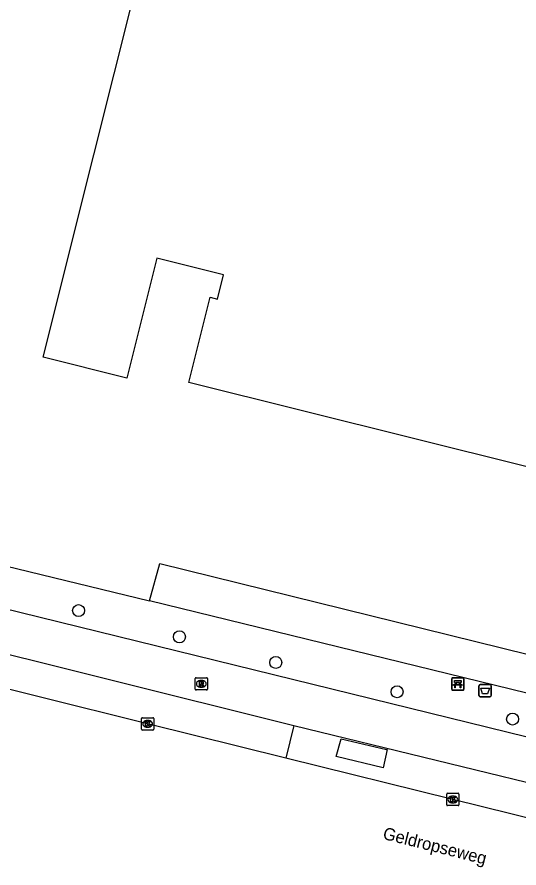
# Model space of a CAD drawing. Extents: x 161771 to 163125, y 382479 to 383177.
# Drawn here: x 162915.3 to 162956.2, y 382494.5 to 382563.7 of the extents above; entities that cross this region are included whole.
import ezdxf

# ---------------------------------------------------------------- set-up
doc = ezdxf.new("R2010")
doc.units = 0
for name, color, linetype in [('IMGEO_Afvalbak', 7, 'Continuous'), ('IMGEO_Bank', 7, 'Continuous'), ('IMGEO_Boom', 7, 'Continuous'), ('IMGEO_Fietspad_gesloten', 7, 'Continuous'), ('IMGEO_Haag', 7, 'Continuous'), ('IMGEO_Kolk', 7, 'Continuous'), ('IMGEO_Openbare_ruimte_label', 7, 'Continuous'), ('IMGEO_Pand', 7, 'Continuous'), ('IMGEO_Rijbaan_lokaal_gesloten', 7, 'Continuous'), ('IMGEO_Rioolput', 7, 'Continuous'), ('IMGEO_Voetpad_gesloten', 7, 'Continuous'), ('IMGEO_Voetpad_open', 7, 'Continuous')]:
    doc.layers.add(name, color=color, linetype=linetype)

msp = doc.modelspace()

# ---------------------------------------------------------------- linework, layer by layer
at = {"layer": 'IMGEO_Afvalbak'}
for p, q in [((162952.902, 382508.518), (162952.902, 382509.318)), ((162952.902, 382509.318), (162952.902, 382508.518)), ((162953.002, 382509.418), (162953.792, 382509.418)), ((162953.792, 382509.418), (162953.002, 382509.418)), ((162953.892, 382509.318), (162953.892, 382508.518)), ((162953.892, 382508.518), (162953.892, 382509.318)), ((162953.792, 382508.418), (162953.002, 382508.418)), ((162953.002, 382508.418), (162953.792, 382508.418))]:
    msp.add_line(p, q, dxfattribs=at)
msp.add_lwpolyline([(162953.045, 382509.132), (162953.749, 382509.132), (162953.6, 382508.662), (162953.194, 382508.662), (162953.045, 382509.132)], dxfattribs=at)
for centre, start, end in [((162953.002, 382509.318), 90, 180), ((162953.002, 382509.318), 90, 180), ((162953.792, 382509.318), 0, 90), ((162953.792, 382509.318), 360, 90), ((162953.002, 382508.518), 180, 270), ((162953.002, 382508.518), 180, 270), ((162953.792, 382508.518), 270, 0), ((162953.792, 382508.518), 270, 0)]:
    msp.add_arc(centre, 0.1, start, end, dxfattribs=at)
at = {"layer": 'IMGEO_Bank'}
for p, q in [((162950.757, 382509.96), (162951.598, 382509.96)), ((162951.598, 382509.96), (162950.757, 382509.96)), ((162950.682, 382509.035), (162950.682, 382509.876)), ((162950.682, 382509.876), (162950.682, 382509.035)), ((162951.379, 382509.358), (162950.986, 382509.358)), ((162950.991, 382509.466), (162950.991, 382509.572)), ((162951.035, 382509.572), (162951.035, 382509.466)), ((162951.323, 382509.578), (162951.041, 382509.578)), ((162951.041, 382509.46), (162951.323, 382509.46)), ((162951.329, 382509.466), (162951.329, 382509.572)), ((162951.373, 382509.572), (162951.373, 382509.466)), ((162951.682, 382509.885), (162951.682, 382509.044)), ((162951.682, 382509.044), (162951.682, 382509.885)), ((162951.607, 382508.96), (162950.766, 382508.96)), ((162950.766, 382508.96), (162951.607, 382508.96))]:
    msp.add_line(p, q, dxfattribs=at)
for points in [[(162950.929, 382509.358), (162950.787, 382509.358), (162950.899, 382509.46), (162950.985, 382509.46)], [(162950.985, 382509.578), (162950.899, 382509.578), (162950.899, 382509.739), (162951.462, 382509.739), (162951.462, 382509.578), (162951.379, 382509.578)], [(162950.979, 382509.351), (162950.979, 382509.144), (162950.936, 382509.144), (162950.936, 382509.351)], [(162951.379, 382509.46), (162951.462, 382509.46), (162951.574, 382509.358), (162951.435, 382509.358)], [(162951.429, 382509.351), (162951.429, 382509.144), (162951.385, 382509.144), (162951.385, 382509.351)]]:
    msp.add_lwpolyline(points, dxfattribs=at)
for centre, radius, start, end in [((162950.76, 382509.882), 0.0779, 92.4484, 184.28452), ((162950.76, 382509.882), 0.0779, 92.4484, 184.28452), ((162951.604, 382509.882), 0.0779, 2.4484, 94.28452), ((162951.604, 382509.882), 0.0779, 2.4484, 94.28452), ((162950.929, 382509.351), 0.00671, 2.89567, 87.10433), ((162950.986, 382509.351), 0.00671, 92.89567, 177.10433), ((162950.984, 382509.571), 0.00671, 2.89567, 87.10433), ((162950.984, 382509.467), 0.00671, 272.89567, 357.10433), ((162951.041, 382509.571), 0.00671, 92.89567, 177.10433), ((162951.041, 382509.467), 0.00671, 182.89567, 267.10433), ((162951.323, 382509.571), 0.00671, 2.89567, 87.10433), ((162951.323, 382509.467), 0.00671, 272.89567, 357.10433), ((162951.38, 382509.571), 0.00671, 92.89567, 177.10433), ((162951.38, 382509.467), 0.00671, 182.89567, 267.10433), ((162951.378, 382509.351), 0.00671, 2.89567, 87.10433), ((162951.435, 382509.351), 0.00671, 92.89567, 177.10433), ((162950.76, 382509.038), 0.0779, 182.4484, 274.28452), ((162950.76, 382509.038), 0.0779, 182.4484, 274.28452), ((162951.604, 382509.038), 0.0779, 272.4484, 4.28452), ((162951.604, 382509.038), 0.0779, 272.4484, 4.28452)]:
    msp.add_arc(centre, radius, start, end, dxfattribs=at)
at = {"layer": 'IMGEO_Boom'}
for centre in [(162920.352, 382515.425), (162928.548, 382513.291), (162936.38, 382511.214), (162946.24, 382508.831), (162955.638, 382506.613)]:
    msp.add_circle(centre, 0.489, dxfattribs=at)
at = {"layer": 'IMGEO_Fietspad_gesloten'}
for points in [[(162980.882, 382499.331), (162978.089, 382500), (162966.31, 382502.822), (162901.309, 382518.767), (162872.732, 382525.672)], [(162908.814, 382513.317), (162937.315, 382506.233), (162937.857, 382506.101)], [(162937.857, 382506.101), (162961.005, 382500.453)]]:
    msp.add_lwpolyline(points, dxfattribs=at)
at = {"layer": 'IMGEO_Haag'}
msp.add_lwpolyline([(162926.127, 382516.218), (162926.943, 382519.244), (162961.224, 382510.791), (162964.424, 382506.837)], dxfattribs=at)
at = {"layer": 'IMGEO_Kolk'}
for p, q in [((162925.463, 382505.795), (162925.463, 382506.647)), ((162925.538, 382506.721), (162926.39, 382506.721)), ((162925.951, 382506.501), (162925.976, 382506.501)), ((162926.464, 382506.647), (162926.464, 382505.795)), ((162925.974, 382505.941), (162925.949, 382505.941)), ((162926.39, 382505.721), (162925.538, 382505.721)), ((162950.276, 382499.651), (162950.276, 382500.503)), ((162950.351, 382500.577), (162951.203, 382500.577)), ((162950.764, 382500.357), (162950.789, 382500.357)), ((162951.277, 382500.503), (162951.277, 382499.651)), ((162951.203, 382499.577), (162950.351, 382499.577)), ((162950.787, 382499.797), (162950.762, 382499.797))]:
    msp.add_line(p, q, dxfattribs=at)
for points in [[(162925.463, 382505.795), (162925.463, 382506.647)], [(162925.538, 382506.721), (162926.39, 382506.721)], [(162926.464, 382506.647), (162926.464, 382505.795)], [(162925.784, 382506.421), (162925.907, 382506.421), (162925.907, 382506.27), (162926.037, 382506.421), (162926.201, 382506.421), (162926.055, 382506.27), (162926.208, 382506.021), (162926.056, 382506.021), (162925.971, 382506.185), (162925.907, 382506.118), (162925.907, 382506.021), (162925.784, 382506.021), (162925.784, 382506.421)], [(162926.39, 382505.721), (162925.538, 382505.721)], [(162950.276, 382499.651), (162950.276, 382500.503)], [(162950.351, 382500.577), (162951.203, 382500.577)], [(162950.597, 382500.277), (162950.72, 382500.277), (162950.72, 382500.126), (162950.85, 382500.277), (162951.014, 382500.277), (162950.868, 382500.126), (162951.021, 382499.877), (162950.869, 382499.877), (162950.784, 382500.041), (162950.72, 382499.974), (162950.72, 382499.877), (162950.597, 382499.877), (162950.597, 382500.277)], [(162951.277, 382500.503), (162951.277, 382499.651)], [(162951.203, 382499.577), (162950.351, 382499.577)]]:
    msp.add_lwpolyline(points, dxfattribs=at)
for centre, start, end in [((162925.54, 382506.645), 91.55205, 178.44795), ((162925.54, 382506.645), 91.55205, 178.44795), ((162926.388, 382506.645), 1.55205, 88.44795), ((162926.388, 382506.645), 1.55205, 88.44795), ((162925.54, 382505.797), 181.55205, 268.44795), ((162925.54, 382505.797), 181.55205, 268.44795), ((162926.388, 382505.797), 271.55205, 358.44795), ((162926.388, 382505.797), 271.55205, 358.44795), ((162950.353, 382500.501), 91.55205, 178.44795), ((162950.353, 382500.501), 91.55205, 178.44795), ((162951.201, 382500.501), 1.55205, 88.44795), ((162951.201, 382500.501), 1.55205, 88.44795), ((162950.353, 382499.653), 181.55205, 268.44795), ((162950.353, 382499.653), 181.55205, 268.44795), ((162951.201, 382499.653), 271.55205, 358.44795), ((162951.201, 382499.653), 271.55205, 358.44795)]:
    msp.add_arc(centre, 0.0765, start, end, dxfattribs=at)
for centre, major_axis, ratio, start_param, end_param in [((162925.95, 382506.221), (-0.387, 0.002), 0.722429, 4.712389, 7.853982), ((162925.975, 382506.221), (-0.39, 0.002), 0.717154, 1.570796, 4.712389), ((162950.763, 382500.077), (-0.387, 0.002), 0.722429, 4.712389, 7.853982), ((162950.788, 382500.077), (-0.39, 0.002), 0.717154, 1.570796, 4.712389)]:
    msp.add_ellipse(centre, major_axis=major_axis, ratio=ratio, start_param=start_param, end_param=end_param, dxfattribs=at)
at = {"layer": 'IMGEO_Pand'}
msp.add_lwpolyline([(162956.813, 382527.097), (162929.311, 382533.957), (162931.04, 382540.889), (162931.636, 382540.74), (162932.127, 382542.708), (162926.707, 382544.061), (162924.273, 382534.313), (162917.479, 382536.009), (162918.69, 382540.86), (162919.912, 382545.755), (162931.614, 382592.409), (162972.875, 382582.123), (162981.046, 382580.086), (162979.222, 382572.774), (162980.639, 382570.415), (162986.463, 382568.962), (162987.79, 382574.281), (163000, 382571.231), (163002.603, 382570.581), (163007.454, 382569.37), (163005.733, 382562.45)], dxfattribs=at)
at = {"layer": 'IMGEO_Rijbaan_lokaal_gesloten'}
for points in [[(162937.204, 382503.438), (162925.964, 382506.221), (162908.088, 382510.661), (162906.879, 382510.95)], [(162960.31, 382497.717), (162950.777, 382500.077), (162937.204, 382503.438)]]:
    msp.add_lwpolyline(points, dxfattribs=at)
at = {"layer": 'IMGEO_Rioolput'}
for p, q in [((162929.897, 382509.973), (162930.749, 382509.973)), ((162929.822, 382509.047), (162929.822, 382509.899)), ((162930.31, 382509.753), (162930.335, 382509.753)), ((162930.823, 382509.899), (162930.823, 382509.047)), ((162930.749, 382508.973), (162929.897, 382508.973)), ((162930.333, 382509.193), (162930.308, 382509.193))]:
    msp.add_line(p, q, dxfattribs=at)
for points in [[(162929.897, 382509.973), (162930.749, 382509.973)], [(162929.822, 382509.047), (162929.822, 382509.899)], [(162930.411, 382509.671), (162930.159, 382509.673), (162930.159, 382509.273)], [(162930.159, 382509.273), (162930.283, 382509.273), (162930.283, 382509.435), (162930.294, 382509.435)], [(162930.337, 382509.592), (162930.283, 382509.592), (162930.283, 382509.511)], [(162930.283, 382509.511), (162930.335, 382509.511)], [(162930.341, 382509.406), (162930.412, 382509.273), (162930.552, 382509.273), (162930.487, 382509.399)], [(162930.823, 382509.899), (162930.823, 382509.047)], [(162930.749, 382508.973), (162929.897, 382508.973)]]:
    msp.add_lwpolyline(points, dxfattribs=at)
for centre, radius, start, end in [((162929.899, 382509.897), 0.0765, 91.55205, 178.44795), ((162929.899, 382509.897), 0.0765, 91.55205, 178.44795), ((162930.747, 382509.897), 0.0765, 1.55205, 88.44795), ((162930.747, 382509.897), 0.0765, 1.55205, 88.44795), ((162930.293, 382509.382), 0.0533, 26.02933, 88.69889), ((162930.319, 382509.7), 0.19, 274.7715, 282.96867), ((162930.343, 382509.496), 0.0964, 77.00612, 93.18647), ((162930.357, 382509.553), 0.0378, 276.66336, 79.67722), ((162930.41, 382509.561), 0.109, 350.36119, 89.41601), ((162930.408, 382509.561), 0.112, 277.58423, 350.98172), ((162930.392, 382509.346), 0.108, 29.51342, 73.79051), ((162929.899, 382509.049), 0.0765, 181.55205, 268.44795), ((162929.899, 382509.049), 0.0765, 181.55205, 268.44795), ((162930.747, 382509.049), 0.0765, 271.55205, 358.44795), ((162930.747, 382509.049), 0.0765, 271.55205, 358.44795)]:
    msp.add_arc(centre, radius, start, end, dxfattribs=at)
for centre, major_axis, ratio, start_param, end_param in [((162930.309, 382509.473), (-0.387, 0.002), 0.722429, 4.712389, 7.853982), ((162930.334, 382509.473), (-0.39, 0.002), 0.717154, 1.570796, 4.712389)]:
    msp.add_ellipse(centre, major_axis=major_axis, ratio=ratio, start_param=start_param, end_param=end_param, dxfattribs=at)
at = {"layer": 'IMGEO_Voetpad_gesloten'}
for points in [[(162937.857, 382506.101), (162937.204, 382503.438)], [(162945.102, 382502.646), (162941.304, 382503.574), (162941.699, 382504.996), (162945.381, 382504.144), (162945.449, 382504.128), (162945.102, 382502.646)]]:
    msp.add_lwpolyline(points, dxfattribs=at)
at = {"layer": 'IMGEO_Voetpad_open'}
for points in [[(162909.479, 382520.256), (162926.127, 382516.218)], [(162964.424, 382506.837), (162926.127, 382516.218)]]:
    msp.add_lwpolyline(points, dxfattribs=at)

# ---------------------------------------------------------------- texts
at = {"layer": 'IMGEO_Openbare_ruimte_label'}
msp.add_text('Geldropseweg', height=1, rotation=345.8804, dxfattribs=at).set_placement((162945.022, 382496.885))

doc.saveas('drawing.dxf')
